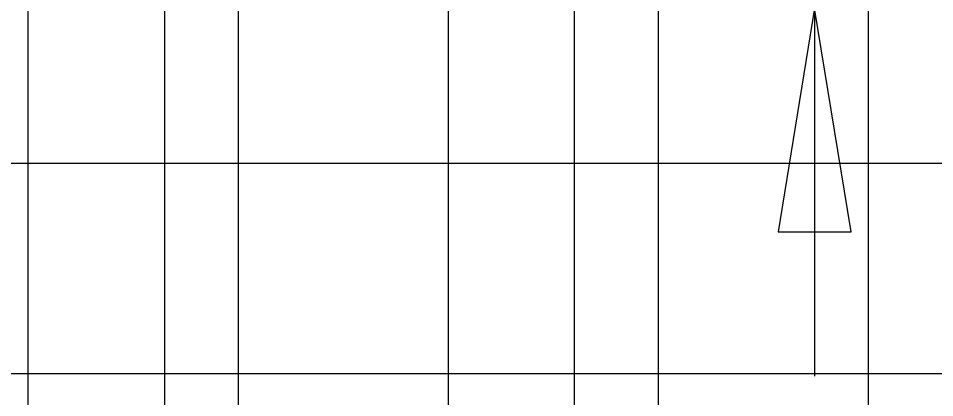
# Model space of a CAD drawing. Extents: x 2193008 to 2198143, y 1236112 to 1237864.
# Drawn here: x 2197384.61 to 2197393.34, y 1237172.88 to 1237176.48 of the extents above; entities that cross this region are included whole.
import ezdxf

# ---------------------------------------------------------------- set-up
doc = ezdxf.new("R2010")
doc.units = 0
doc.layers.add('GSDIMS', color=7, linetype='Continuous')
doc.layers.add('M-ROADS', color=7, linetype='Continuous')

msp = doc.modelspace()

# ---------------------------------------------------------------- linework, layer by layer
at = {"layer": 'GSDIMS'}
for p, q in [((2197392.1924, 1237182.5863), (2197392.1924, 1237173.0805)), ((2197386.0065, 1237171.0683), (2197386.0065, 1237176.5805)), ((2197389.9065, 1237171.4618), (2197389.9065, 1237176.5805))]:
    msp.add_line(p, q, dxfattribs=at)
msp.add_lwpolyline([(2197392.1924, 1237176.5805), (2197391.8452, 1237174.4521), (2197392.5396, 1237174.4521)], close=True, dxfattribs=at)
at = {"layer": 'M-ROADS'}
for p, q in [((2197384.7065, 1237163.1062), (2197384.7065, 1237223.1062)), ((2197386.7065, 1237163.1062), (2197386.7065, 1237223.1062)), ((2197388.7065, 1237163.1062), (2197388.7065, 1237223.1062)), ((2197390.7065, 1237163.1062), (2197390.7065, 1237223.1062)), ((2197392.7065, 1237163.1062), (2197392.7065, 1237223.1062)), ((2197284.7065, 1237175.1062), (2197414.7065, 1237175.1062)), ((2197284.7065, 1237173.1062), (2197414.7065, 1237173.1062))]:
    msp.add_line(p, q, dxfattribs=at)

doc.saveas('drawing.dxf')
